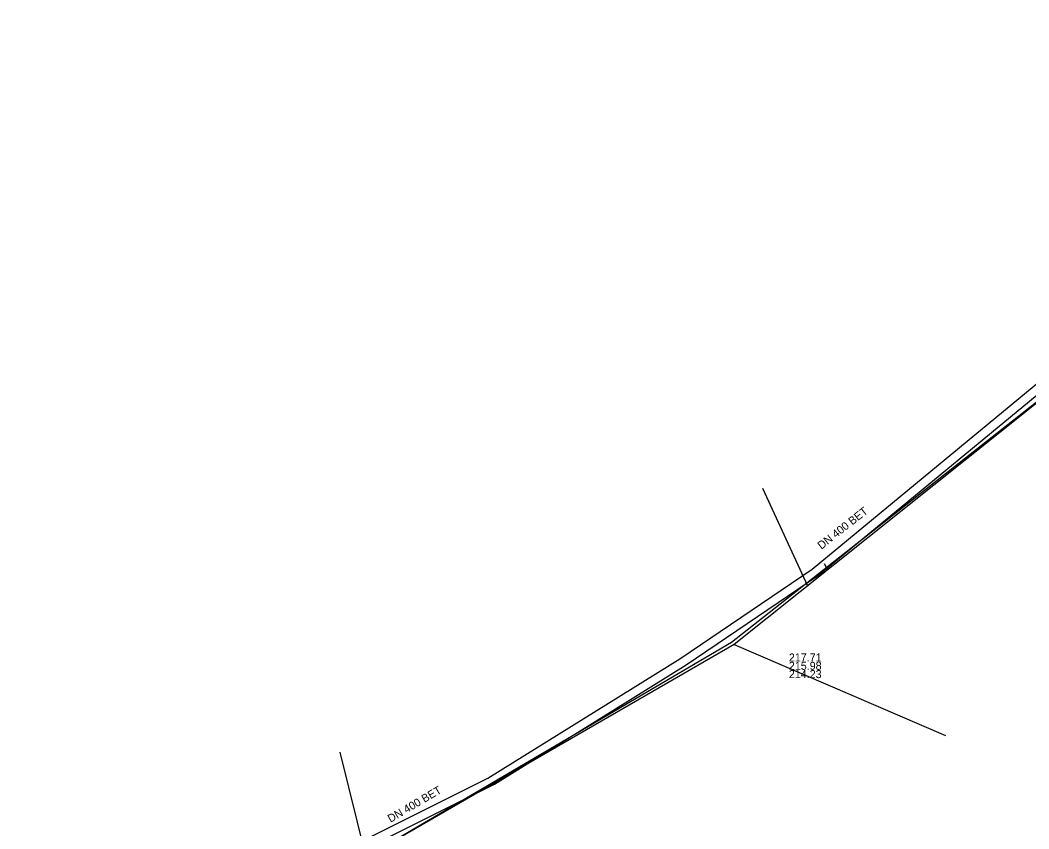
# Model space of a CAD drawing. Extents: x -596024 to -594475, y -1163820 to -1161957.
# Drawn here: x -595887.6 to -595786.8, y -1163178 to -1163097.2 of the extents above; entities that cross this region are included whole.
import ezdxf

# ---------------------------------------------------------------- set-up
doc = ezdxf.new("R2010")
doc.units = 0
for name, color, linetype in [('Level 1', 7, 'Continuous'), ('Vrstva 1', 7, 'Continuous'), ('Vrstva 4', 7, 'Continuous'), ('Vrstva 55', 7, 'Continuous')]:
    doc.layers.add(name, color=color, linetype=linetype)

msp = doc.modelspace()

# ---------------------------------------------------------------- linework, layer by layer
at = {"layer": 'Level 1'}
for points in [[(-595609.54, -1162875.48), (-595633.36, -1162922.71), (-595657.34, -1162967.78), (-595683.27, -1163011.26), (-595711.29, -1163052.41), (-595741.62, -1163091.74), (-595776.38, -1163127.71), (-595816.28, -1163159.56), (-595860.78, -1163185.25), (-595904.58, -1163202.66), (-595939.49, -1163211.28), (-595963.53, -1163187.96), (-595972.46, -1163189.04), (-595993.41, -1163187.54), (-595999.33, -1163186.65), (-596024.42, -1163184.939)], [(-595813.45, -1163143.93), (-595808.93, -1163153.7)], [(-595807.29, -1163151.47), (-595806.94, -1163152.1)], [(-595816.28, -1163159.56), (-595795.14, -1163168.63)], [(-595855.67, -1163170.29), (-595853.07, -1163180.8)]]:
    msp.add_lwpolyline(points, dxfattribs=at)
at = {"layer": 'Vrstva 1'}
for p, q in [((-595776.36, -1163127.71), (-595816.55, -1163159.33)), ((-595816.55, -1163159.33), (-595860.81, -1163185.32))]:
    msp.add_line(p, q, dxfattribs=at)
at = {"layer": 'Vrstva 55'}
for points in [[(-595861.545, -1163184.149), (-595840.235, -1163173.489), (-595821.055, -1163161.559), (-595807.835, -1163152.609), (-595783.535, -1163132.569), (-595767.875, -1163118.239), (-595756.215, -1163105.649), (-595737.945, -1163084.859), (-595715.895, -1163056.189), (-595701.725, -1163036.029), (-595690.385, -1163018.389), (-595680.305, -1163001.079), (-595671.485, -1162985.639), (-595658.565, -1162963.599), (-595646.285, -1162940.289), (-595632.685, -1162914.289), (-595612.515, -1162873.319), (-595603.855, -1162853.619), (-595604.51, -1162853.03)], [(-595904.003, -1163200.83), (-595885.89, -1163194.12), (-595862.2, -1163183.56), (-595840.89, -1163172.9), (-595821.71, -1163160.97), (-595808.49, -1163152.02), (-595784.19, -1163131.98), (-595768.53, -1163117.65), (-595756.87, -1163105.06), (-595738.6, -1163084.27), (-595716.55, -1163055.6), (-595702.38, -1163035.44), (-595691.04, -1163017.8), (-595681.06, -1163001.07), (-595661.01, -1162967.24), (-595642.49, -1162932.63), (-595625.54, -1162899.15), (-595608.632, -1162864.051)]]:
    msp.add_lwpolyline(points, dxfattribs=at)

# ---------------------------------------------------------------- texts
at = {"layer": 'Vrstva 4'}
for rotation, p in [(38.21629, (-595807.554, -1163150.089)), (30.42406, (-595850.606, -1163177.357))]:
    msp.add_text('DN 400 BET', height=0.8, rotation=rotation, dxfattribs=at).set_placement(p)
for s, p in [('217.71', (-595810.808, -1163161.238)), ('215.98', (-595810.808, -1163162.07)), ('214.23', (-595810.808, -1163162.902))]:
    msp.add_text(s, height=0.8, dxfattribs=at).set_placement(p)

doc.saveas('drawing.dxf')
